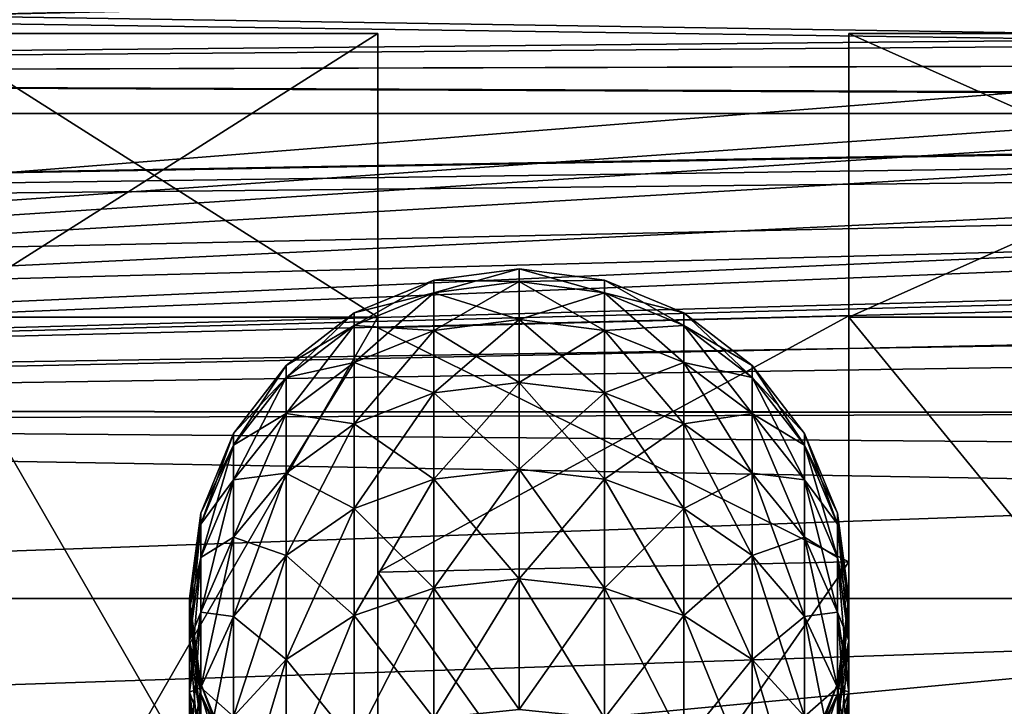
# Model space of a CAD drawing. Extents: x 0 to 200, y 18 to 95.
# Tile 357 of 491: x 148.58 to 152.76, y 53.37 to 56.28. Entities that reach past the tile are written whole.
import ezdxf

# ---------------------------------------------------------------- set-up
doc = ezdxf.new("R2010")
doc.units = 0

msp = doc.modelspace()

# ---------------------------------------------------------------- linework, layer by layer
for points in [[(105.686966, 56.886276, 43.411808), (174.799988, 57.227016, 46), (174.799988, 55.887272, 41)], [(174.799988, 57.227016, 46), (110.863342, 56.886276, 48.588192), (174.799988, 55.887272, 51)], [(105.686966, 56.886276, 43.411808), (174.799988, 55.887272, 41), (103.275146, 55.887272, 41)], [(174.799988, 55.887272, 51), (110.863342, 56.886276, 48.588192), (113.275154, 55.887272, 51)], [(164.14772, 56.86945, 44.597908), (164.127975, 56.891327, 44.710186), (136.799988, 56.044212, 42.075359)], [(164.127975, 56.891327, 44.710186), (136.799988, 56.582069, 43.253109), (136.799988, 56.044212, 42.075359)], [(135.799988, 56.849285, 38.829788), (160.991943, 56.623676, 38.559963), (135.799988, 54.627644, 36.553799)], [(161.265961, 56.281178, 53.875412), (135.799988, 56.849285, 53.170212), (135.799988, 54.627644, 55.446201)], [(160.822159, 56.833359, 53.157978), (135.799988, 56.849285, 53.170212), (161.265961, 56.281178, 53.875412)], [(164.328964, 56.668659, 43.567337), (164.14772, 56.86945, 44.597908), (136.799988, 56.044212, 42.075359)], [(136.799988, 56.582069, 48.746891), (164.326447, 56.671448, 48.42181), (136.799988, 56.044212, 49.924641)], [(164.326447, 56.671448, 48.42181), (164.653549, 56.307484, 49.55072), (136.799988, 56.044212, 49.924641)], [(164.693375, 56.263088, 42.337776), (164.328964, 56.668659, 43.567337), (136.799988, 56.044212, 42.075359)], [(160.991943, 56.623676, 38.559963), (161.171005, 56.401752, 38.265392), (135.799988, 54.627644, 36.553799)], [(161.171005, 56.401752, 38.265392), (161.58165, 55.865784, 37.706028), (135.799988, 54.627644, 36.553799)], [(164.653549, 56.307484, 49.55072), (164.82132, 56.119263, 49.958858), (136.799988, 56.044212, 49.924641)], [(161.377853, 56.134304, 54.025085), (161.265961, 56.281178, 53.875412), (135.799988, 54.627644, 55.446201)], [(164.820618, 56.120007, 42.041084), (164.693375, 56.263088, 42.337776), (136.799988, 56.044212, 42.075359)], [(148.199997, 56.227016, 46), (150.100616, 55.021244, 41.5), (148.199997, 55.021244, 41.5)], [(148.199997, 56.227016, 46), (150.100616, 56.227016, 46), (150.100616, 55.021244, 41.5)], [(150.100616, 56.227016, 46), (148.199997, 56.227016, 46), (148.199997, 55.021244, 50.5)], [(150.100616, 55.021244, 50.5), (150.100616, 56.227016, 46), (148.199997, 55.021244, 50.5)], [(150.100616, 54.977016, 46), (150.100616, 56.227016, 46), (150.100616, 53.938713, 49.875)], [(150.100616, 56.227016, 46), (150.100616, 55.021244, 50.5), (150.100616, 53.938713, 49.875)], [(150.100616, 55.021244, 41.5), (150.100616, 56.227016, 46), (150.100616, 54.977016, 46)], [(152.099991, 55.027016, 46), (152.099991, 56.227016, 46), (152.099991, 53.982014, 42.099998)], [(152.099991, 56.227016, 46), (152.099991, 55.021244, 41.5), (152.099991, 53.982014, 42.099998)], [(152.099991, 56.227016, 46), (154.799988, 55.021244, 41.5), (152.099991, 55.021244, 41.5)], [(152.099991, 56.227016, 46), (154.799988, 56.227016, 46), (154.799988, 55.021244, 41.5)], [(152.099991, 56.227016, 46), (152.099991, 55.027016, 46), (152.099991, 55.021244, 50.5)], [(154.799988, 56.227016, 46), (152.099991, 56.227016, 46), (152.099991, 55.021244, 50.5)], [(154.799988, 55.021244, 50.5), (154.799988, 56.227016, 46), (152.099991, 55.021244, 50.5)], [(162.000732, 55.316753, 54.858215), (161.377853, 56.134304, 54.025085), (135.799988, 54.627644, 55.446201)], [(164.820618, 56.120007, 42.041084), (136.799988, 56.044212, 42.075359), (164.994949, 55.923965, 41.634575)], [(136.799988, 56.044212, 49.924641), (164.82132, 56.119263, 49.958858), (164.989471, 55.930599, 50.36795)], [(164.994949, 55.923965, 41.634575), (136.799988, 56.044212, 42.075359), (136.799988, 55.429237, 40.728752)], [(136.799988, 56.044212, 49.924641), (164.989471, 55.930599, 50.36795), (136.799988, 55.429237, 51.271248)], [(164.989471, 55.930599, 50.36795), (165.085327, 55.823063, 50.601139), (136.799988, 55.429237, 51.271248)], [(165.177353, 55.718853, 41.209263), (164.994949, 55.923965, 41.634575), (136.799988, 55.429237, 40.728752)], [(101.204079, 54.298084, 38.928932), (174.799988, 55.887272, 41), (174.799988, 52.227016, 37.339745)], [(103.275146, 55.887272, 41), (174.799988, 55.887272, 41), (101.204079, 54.298084, 38.928932)], [(174.799988, 55.887272, 51), (113.275154, 55.887272, 51), (115.346222, 54.298084, 53.071068)], [(174.799988, 55.887272, 51), (115.346222, 54.298084, 53.071068), (174.799988, 52.227016, 54.660255)], [(161.58165, 55.865784, 37.706028), (161.979691, 55.346256, 37.16383), (135.799988, 54.627644, 36.553799)], [(136.799988, 55.429237, 51.271248), (165.085327, 55.823063, 50.601139), (136.799988, 54.566158, 52.267292)], [(165.085327, 55.823063, 50.601139), (165.653732, 55.17408, 51.648602), (136.799988, 54.566158, 52.267292)], [(165.177353, 55.718853, 41.209263), (136.799988, 55.429237, 40.728752), (136.799988, 54.566158, 39.732708)], [(165.799988, 55.005188, 40.121014), (165.177353, 55.718853, 41.209263), (136.799988, 54.566158, 39.732708)], [(161.979691, 55.346256, 37.16383), (162.190948, 55.049629, 36.92408), (135.799988, 54.627644, 36.553799)], [(162.034882, 55.271938, 54.903889), (162.000732, 55.316753, 54.858215), (135.799988, 54.627644, 55.446201)], [(162.034882, 55.271938, 54.903889), (135.799988, 54.627644, 55.446201), (162.501358, 54.611546, 55.425819)], [(150.699997, 55.227016, 46), (150.337646, 55.179314, 46), (150.337646, 55.125542, 46.923206)], [(150.699997, 55.172924, 46.928745), (150.699997, 55.227016, 46), (150.337646, 55.125542, 46.923206)], [(150.337646, 55.179314, 46), (150.699997, 55.227016, 46), (150.699997, 55.172924, 45.071259)], [(150.699997, 55.172924, 45.071259), (150.699997, 55.227016, 46), (151.062332, 55.125542, 45.076794)], [(150.699997, 55.227016, 46), (151.062332, 55.179314, 46), (151.062332, 55.125542, 45.076794)], [(151.062332, 55.179314, 46), (150.699997, 55.227016, 46), (150.699997, 55.172924, 46.928745)], [(165.653732, 55.17408, 51.648602), (165.799988, 54.640976, 52.332119), (136.799988, 54.566158, 52.267292)], [(150.337646, 55.179314, 46), (150, 55.039452, 46), (150, 54.986626, 46.906967)], [(150.337646, 55.125542, 46.923206), (150.337646, 55.179314, 46), (150, 54.986626, 46.906967)], [(150.337646, 55.179314, 46), (150.337646, 55.125542, 45.076794), (150, 55.039452, 46)], [(150.337646, 55.179314, 46), (150.699997, 55.172924, 45.071259), (150.337646, 55.125542, 45.076794)], [(150.699997, 55.172924, 46.928745), (150.337646, 55.125542, 46.923206), (150.337646, 54.964954, 47.833927)], [(150.699997, 55.011372, 47.844929), (150.699997, 55.172924, 46.928745), (150.337646, 54.964954, 47.833927)], [(150.337646, 55.125542, 45.076794), (150.699997, 55.172924, 45.071259), (150.699997, 55.011372, 44.155071)], [(151.062332, 55.179314, 46), (150.699997, 55.172924, 46.928745), (151.062332, 55.125542, 46.923206)], [(150.699997, 55.011372, 44.155071), (150.699997, 55.172924, 45.071259), (151.062332, 54.964954, 44.166073)], [(150.699997, 55.172924, 45.071259), (151.062332, 55.125542, 45.076794), (151.062332, 54.964954, 44.166073)], [(151.062332, 55.125542, 46.923206), (150.699997, 55.172924, 46.928745), (150.699997, 55.011372, 47.844929)], [(151.062332, 55.125542, 45.076794), (151.062332, 55.179314, 46), (151.399994, 54.986626, 45.093033)], [(151.062332, 55.179314, 46), (151.399994, 55.039452, 46), (151.399994, 54.986626, 45.093033)], [(151.062332, 55.179314, 46), (151.062332, 55.125542, 46.923206), (151.399994, 55.039452, 46)], [(150.337646, 55.125542, 46.923206), (150, 54.986626, 46.906967), (150, 54.828869, 47.80167)], [(150.337646, 54.964954, 47.833927), (150.337646, 55.125542, 46.923206), (150, 54.828869, 47.80167)], [(150, 54.986626, 45.093033), (150.337646, 55.125542, 45.076794), (150.337646, 54.964954, 44.166073)], [(150, 55.039452, 46), (150.337646, 55.125542, 45.076794), (150, 54.986626, 45.093033)], [(150.337646, 55.125542, 45.076794), (150.699997, 55.011372, 44.155071), (150.337646, 54.964954, 44.166073)], [(151.062332, 55.125542, 46.923206), (150.699997, 55.011372, 47.844929), (151.062332, 54.964954, 47.833927)], [(151.062332, 54.964954, 44.166073), (151.062332, 55.125542, 45.076794), (151.399994, 54.828869, 44.19833)], [(151.062332, 55.125542, 45.076794), (151.399994, 54.986626, 45.093033), (151.399994, 54.828869, 44.19833)], [(151.399994, 54.986626, 46.906967), (151.062332, 55.125542, 46.923206), (151.062332, 54.964954, 47.833927)], [(151.399994, 55.039452, 46), (151.062332, 55.125542, 46.923206), (151.399994, 54.986626, 46.906967)], [(135.799988, 54.627644, 36.553799), (162.190948, 55.049629, 36.92408), (162.501617, 54.61338, 36.571487)], [(150, 55.039452, 46), (149.710037, 54.816963, 46), (149.710037, 54.765644, 46.881138)], [(150, 54.986626, 46.906967), (150, 55.039452, 46), (149.710037, 54.765644, 46.881138)], [(150, 55.039452, 46), (150, 54.986626, 45.093033), (149.710037, 54.816963, 46)], [(151.399994, 54.986626, 45.093033), (151.399994, 55.039452, 46), (151.689941, 54.765644, 45.118862)], [(151.399994, 55.039452, 46), (151.689941, 54.816963, 46), (151.689941, 54.765644, 45.118862)], [(151.399994, 55.039452, 46), (151.399994, 54.986626, 46.906967), (151.689941, 54.816963, 46)], [(165.799988, 54.640976, 39.667881), (165.799988, 55.005188, 40.121014), (136.799988, 54.566158, 39.732708)], [(148.199997, 55.021244, 41.5), (150.100616, 51.727016, 38.205772), (148.199997, 51.727016, 38.205772)], [(148.199997, 55.021244, 41.5), (150.100616, 55.021244, 41.5), (150.100616, 51.727016, 38.205772)], [(150.100616, 55.021244, 50.5), (148.199997, 55.021244, 50.5), (148.199997, 51.727016, 53.794228)], [(150.100616, 51.727016, 53.794228), (150.100616, 55.021244, 50.5), (148.199997, 51.727016, 53.794228)], [(152.099991, 53.982014, 49.900002), (152.099991, 55.027016, 46), (150.100616, 53.938713, 49.875)], [(152.099991, 55.027016, 46), (150.100616, 54.977016, 46), (150.100616, 53.938713, 49.875)], [(150.100616, 54.977016, 46), (152.099991, 55.027016, 46), (152.099991, 53.982014, 42.099998)], [(150.100616, 53.938713, 49.875), (150.100616, 55.021244, 50.5), (150.100616, 51.102016, 52.711697)], [(150.100616, 55.021244, 50.5), (150.100616, 51.727016, 53.794228), (150.100616, 51.102016, 52.711697)], [(150.100616, 55.021244, 41.5), (150.100616, 53.938713, 42.125), (150.100616, 51.727016, 38.205772)], [(150.100616, 55.021244, 41.5), (150.100616, 54.977016, 46), (150.100616, 53.938713, 42.125)], [(150.699997, 55.011372, 47.844929), (150.337646, 54.964954, 47.833927), (150.337646, 54.69973, 48.719845)], [(150.699997, 54.744556, 48.73616), (150.699997, 55.011372, 47.844929), (150.337646, 54.69973, 48.719845)], [(150.337646, 54.964954, 44.166073), (150.699997, 55.011372, 44.155071), (150.699997, 54.744556, 43.26384)], [(150.699997, 54.744556, 43.26384), (150.699997, 55.011372, 44.155071), (151.062332, 54.69973, 43.280155)], [(150.699997, 55.011372, 44.155071), (151.062332, 54.964954, 44.166073), (151.062332, 54.69973, 43.280155)], [(151.062332, 54.964954, 47.833927), (150.699997, 55.011372, 47.844929), (150.699997, 54.744556, 48.73616)], [(152.099991, 55.021244, 50.5), (152.099991, 55.027016, 46), (152.099991, 53.982014, 49.900002)], [(152.099991, 53.982014, 42.099998), (152.099991, 55.021244, 41.5), (152.099991, 51.127014, 39.245003)], [(152.099991, 55.021244, 41.5), (152.099991, 51.727016, 38.205772), (152.099991, 51.127014, 39.245003)], [(152.099991, 55.021244, 41.5), (154.799988, 51.727016, 38.205772), (152.099991, 51.727016, 38.205772)], [(152.099991, 55.021244, 41.5), (154.799988, 55.021244, 41.5), (154.799988, 51.727016, 38.205772)], [(152.099991, 55.021244, 50.5), (152.099991, 53.982014, 49.900002), (152.099991, 51.727016, 53.794228)], [(154.799988, 55.021244, 50.5), (152.099991, 55.021244, 50.5), (152.099991, 51.727016, 53.794228)], [(154.799988, 51.727016, 53.794228), (154.799988, 55.021244, 50.5), (152.099991, 51.727016, 53.794228)], [(150, 54.986626, 46.906967), (149.710037, 54.765644, 46.881138), (149.710037, 54.612377, 47.750362)], [(150, 54.828869, 47.80167), (150, 54.986626, 46.906967), (149.710037, 54.612377, 47.750362)], [(150, 54.986626, 45.093033), (150, 54.828869, 44.19833), (149.710037, 54.765644, 45.118862)], [(149.710037, 54.816963, 46), (150, 54.986626, 45.093033), (149.710037, 54.765644, 45.118862)], [(150, 54.986626, 45.093033), (150.337646, 54.964954, 44.166073), (150, 54.828869, 44.19833)], [(150.337646, 54.964954, 47.833927), (150, 54.828869, 47.80167), (150, 54.568302, 48.672012)], [(150.337646, 54.69973, 48.719845), (150.337646, 54.964954, 47.833927), (150, 54.568302, 48.672012)], [(150, 54.828869, 44.19833), (150.337646, 54.964954, 44.166073), (150.337646, 54.69973, 43.280155)], [(150.100616, 54.977016, 46), (152.099991, 53.982014, 42.099998), (150.100616, 53.938713, 42.125)], [(150.337646, 54.964954, 44.166073), (150.699997, 54.744556, 43.26384), (150.337646, 54.69973, 43.280155)], [(151.062332, 54.964954, 47.833927), (150.699997, 54.744556, 48.73616), (151.062332, 54.69973, 48.719845)], [(151.399994, 54.986626, 46.906967), (151.062332, 54.964954, 47.833927), (151.399994, 54.828869, 47.80167)], [(151.062332, 54.69973, 43.280155), (151.062332, 54.964954, 44.166073), (151.399994, 54.568302, 43.327991)], [(151.062332, 54.964954, 44.166073), (151.399994, 54.828869, 44.19833), (151.399994, 54.568302, 43.327991)], [(151.399994, 54.828869, 47.80167), (151.062332, 54.964954, 47.833927), (151.062332, 54.69973, 48.719845)], [(151.399994, 54.828869, 44.19833), (151.399994, 54.986626, 45.093033), (151.689941, 54.612377, 44.249638)], [(151.399994, 54.986626, 45.093033), (151.689941, 54.765644, 45.118862), (151.689941, 54.612377, 44.249638)], [(151.689941, 54.816963, 46), (151.399994, 54.986626, 46.906967), (151.689941, 54.765644, 46.881138)], [(151.399994, 54.986626, 46.906967), (151.399994, 54.828869, 47.80167), (151.689941, 54.765644, 46.881138)], [(150, 54.828869, 47.80167), (149.710037, 54.612377, 47.750362), (149.710037, 54.359234, 48.595917)], [(150, 54.568302, 48.672012), (150, 54.828869, 47.80167), (149.710037, 54.359234, 48.595917)], [(149.710037, 54.612377, 44.249638), (150, 54.828869, 44.19833), (150, 54.568302, 43.327991)], [(149.710037, 54.765644, 45.118862), (150, 54.828869, 44.19833), (149.710037, 54.612377, 44.249638)], [(150, 54.828869, 44.19833), (150.337646, 54.69973, 43.280155), (150, 54.568302, 43.327991)], [(151.399994, 54.828869, 47.80167), (151.062332, 54.69973, 48.719845), (151.399994, 54.568302, 48.672012)], [(151.399994, 54.568302, 43.327991), (151.399994, 54.828869, 44.19833), (151.689941, 54.359234, 43.404083)], [(151.399994, 54.828869, 44.19833), (151.689941, 54.612377, 44.249638), (151.689941, 54.359234, 43.404083)], [(151.689941, 54.612377, 47.750362), (151.399994, 54.828869, 47.80167), (151.399994, 54.568302, 48.672012)], [(151.689941, 54.765644, 46.881138), (151.399994, 54.828869, 47.80167), (151.689941, 54.612377, 47.750362)], [(149.710037, 54.816963, 46), (149.487564, 54.527016, 46), (149.487564, 54.477654, 46.847477)], [(149.710037, 54.765644, 46.881138), (149.710037, 54.816963, 46), (149.487564, 54.477654, 46.847477)], [(149.710037, 54.816963, 46), (149.710037, 54.765644, 45.118862), (149.487564, 54.527016, 46)], [(151.689941, 54.765644, 45.118862), (151.689941, 54.816963, 46), (151.91243, 54.477654, 45.152523)], [(151.689941, 54.816963, 46), (151.91243, 54.527016, 46), (151.91243, 54.477654, 45.152523)], [(151.689941, 54.816963, 46), (151.689941, 54.765644, 46.881138), (151.91243, 54.527016, 46)], [(149.710037, 54.765644, 46.881138), (149.487564, 54.477654, 46.847477), (149.487564, 54.330246, 47.683495)], [(149.710037, 54.612377, 47.750362), (149.710037, 54.765644, 46.881138), (149.487564, 54.330246, 47.683495)], [(149.710037, 54.765644, 45.118862), (149.710037, 54.612377, 44.249638), (149.487564, 54.477654, 45.152523)], [(149.487564, 54.527016, 46), (149.710037, 54.765644, 45.118862), (149.487564, 54.477654, 45.152523)], [(150.699997, 54.744556, 48.73616), (150.337646, 54.69973, 48.719845), (150.337646, 54.33345, 49.568985)], [(150.699997, 54.376076, 49.590393), (150.699997, 54.744556, 48.73616), (150.337646, 54.33345, 49.568985)], [(150.337646, 54.69973, 43.280155), (150.699997, 54.744556, 43.26384), (150.699997, 54.376076, 42.409607)], [(150.699997, 54.376076, 42.409607), (150.699997, 54.744556, 43.26384), (151.062332, 54.33345, 42.431015)], [(150.699997, 54.744556, 43.26384), (151.062332, 54.69973, 43.280155), (151.062332, 54.33345, 42.431015)], [(151.062332, 54.69973, 48.719845), (150.699997, 54.744556, 48.73616), (150.699997, 54.376076, 49.590393)], [(151.689941, 54.612377, 44.249638), (151.689941, 54.765644, 45.118862), (151.91243, 54.330246, 44.316505)], [(151.689941, 54.765644, 45.118862), (151.91243, 54.477654, 45.152523), (151.91243, 54.330246, 44.316505)], [(151.91243, 54.527016, 46), (151.689941, 54.765644, 46.881138), (151.91243, 54.477654, 46.847477)], [(151.689941, 54.765644, 46.881138), (151.689941, 54.612377, 47.750362), (151.91243, 54.477654, 46.847477)], [(150.337646, 54.69973, 48.719845), (150, 54.568302, 48.672012), (150, 54.208462, 49.506214)], [(150.337646, 54.33345, 49.568985), (150.337646, 54.69973, 48.719845), (150, 54.208462, 49.506214)], [(150, 54.568302, 43.327991), (150.337646, 54.69973, 43.280155), (150.337646, 54.33345, 42.431015)], [(150.337646, 54.69973, 43.280155), (150.699997, 54.376076, 42.409607), (150.337646, 54.33345, 42.431015)], [(151.062332, 54.69973, 48.719845), (150.699997, 54.376076, 49.590393), (151.062332, 54.33345, 49.568985)], [(151.062332, 54.33345, 42.431015), (151.062332, 54.69973, 43.280155), (151.399994, 54.208462, 42.493786)], [(151.062332, 54.69973, 43.280155), (151.399994, 54.568302, 43.327991), (151.399994, 54.208462, 42.493786)], [(151.399994, 54.568302, 48.672012), (151.062332, 54.69973, 48.719845), (151.062332, 54.33345, 49.568985)], [(135.799988, 54.627644, 36.553799), (162.821793, 54.163807, 36.208118), (135.799988, 51.886112, 34.941391)], [(162.640335, 54.414803, 55.581314), (135.799988, 54.627644, 55.446201), (135.799988, 51.886112, 57.058609)], [(135.799988, 54.627644, 36.553799), (162.501617, 54.61338, 36.571487), (162.821793, 54.163807, 36.208118)], [(162.501358, 54.611546, 55.425819), (135.799988, 54.627644, 55.446201), (162.640335, 54.414803, 55.581314)], [(165.799988, 54.640976, 39.667881), (136.799988, 53.611908, 38.631443), (165.799988, 52.537247, 37.82296)], [(136.799988, 53.611908, 53.368557), (165.799988, 54.640976, 52.332119), (165.799988, 52.537247, 54.17704)], [(165.799988, 54.640976, 39.667881), (136.799988, 54.566158, 39.732708), (136.799988, 53.611908, 38.631443)], [(136.799988, 54.566158, 52.267292), (165.799988, 54.640976, 52.332119), (136.799988, 53.611908, 53.368557)], [(149.710037, 54.612377, 47.750362), (149.487564, 54.330246, 47.683495), (149.487564, 54.086769, 48.496746)], [(149.710037, 54.359234, 48.595917), (149.710037, 54.612377, 47.750362), (149.487564, 54.086769, 48.496746)], [(149.710037, 54.612377, 44.249638), (149.710037, 54.359234, 43.404083), (149.487564, 54.330246, 44.316505)], [(149.487564, 54.477654, 45.152523), (149.710037, 54.612377, 44.249638), (149.487564, 54.330246, 44.316505)], [(149.710037, 54.612377, 44.249638), (150, 54.568302, 43.327991), (149.710037, 54.359234, 43.404083)], [(151.689941, 54.612377, 47.750362), (151.399994, 54.568302, 48.672012), (151.689941, 54.359234, 48.595917)], [(151.689941, 54.359234, 43.404083), (151.689941, 54.612377, 44.249638), (151.91243, 54.086769, 43.503254)], [(151.689941, 54.612377, 44.249638), (151.91243, 54.330246, 44.316505), (151.91243, 54.086769, 43.503254)], [(151.91243, 54.477654, 46.847477), (151.689941, 54.612377, 47.750362), (151.91243, 54.330246, 47.683495)], [(151.689941, 54.612377, 47.750362), (151.689941, 54.359234, 48.595917), (151.91243, 54.330246, 47.683495)], [(150, 54.568302, 48.672012), (149.710037, 54.359234, 48.595917), (149.710037, 54.009644, 49.406364)], [(150, 54.208462, 49.506214), (150, 54.568302, 48.672012), (149.710037, 54.009644, 49.406364)], [(149.710037, 54.359234, 43.404083), (150, 54.568302, 43.327991), (150, 54.208462, 42.493786)], [(150, 54.568302, 43.327991), (150.337646, 54.33345, 42.431015), (150, 54.208462, 42.493786)], [(151.399994, 54.568302, 48.672012), (151.062332, 54.33345, 49.568985), (151.399994, 54.208462, 49.506214)], [(151.399994, 54.208462, 42.493786), (151.399994, 54.568302, 43.327991), (151.689941, 54.009644, 42.593636)], [(151.399994, 54.568302, 43.327991), (151.689941, 54.359234, 43.404083), (151.689941, 54.009644, 42.593636)], [(151.689941, 54.359234, 48.595917), (151.399994, 54.568302, 48.672012), (151.399994, 54.208462, 49.506214)], [(149.487564, 54.527016, 46), (149.347702, 54.189362, 46), (149.347702, 54.142284, 46.808281)], [(149.487564, 54.477654, 46.847477), (149.487564, 54.527016, 46), (149.347702, 54.142284, 46.808281)], [(149.487564, 54.527016, 46), (149.487564, 54.477654, 45.152523), (149.347702, 54.189362, 46)], [(151.91243, 54.477654, 45.152523), (151.91243, 54.527016, 46), (152.052292, 54.142284, 45.191723)], [(151.91243, 54.527016, 46), (152.052292, 54.189362, 46), (152.052292, 54.142284, 45.191723)], [(151.91243, 54.527016, 46), (151.91243, 54.477654, 46.847477), (152.052292, 54.189362, 46)], [(149.487564, 54.477654, 46.847477), (149.347702, 54.142284, 46.808281), (149.347702, 54.001694, 47.605629)], [(149.487564, 54.330246, 47.683495), (149.487564, 54.477654, 46.847477), (149.347702, 54.001694, 47.605629)], [(149.487564, 54.477654, 45.152523), (149.487564, 54.330246, 44.316505), (149.347702, 54.142284, 45.191723)], [(149.347702, 54.189362, 46), (149.487564, 54.477654, 45.152523), (149.347702, 54.142284, 45.191723)], [(151.91243, 54.330246, 44.316505), (151.91243, 54.477654, 45.152523), (152.052292, 54.001694, 44.394371)], [(151.91243, 54.477654, 45.152523), (152.052292, 54.142284, 45.191723), (152.052292, 54.001694, 44.394371)], [(152.052292, 54.189362, 46), (151.91243, 54.477654, 46.847477), (152.052292, 54.142284, 46.808281)], [(151.91243, 54.477654, 46.847477), (151.91243, 54.330246, 47.683495), (152.052292, 54.142284, 46.808281)], [(162.911285, 54.031204, 55.884483), (162.640335, 54.414803, 55.581314), (135.799988, 51.886112, 57.058609)], [(150.699997, 54.376076, 49.590393), (150.337646, 54.33345, 49.568985), (150.337646, 53.871063, 50.369858)], [(150.699997, 53.910919, 50.396072), (150.699997, 54.376076, 49.590393), (150.337646, 53.871063, 50.369858)], [(150.337646, 54.33345, 42.431015), (150.699997, 54.376076, 42.409607), (150.699997, 53.910919, 41.603928)], [(150.699997, 53.910919, 41.603928), (150.699997, 54.376076, 42.409607), (151.062332, 53.871063, 41.630142)], [(150.699997, 54.376076, 42.409607), (151.062332, 54.33345, 42.431015), (151.062332, 53.871063, 41.630142)], [(151.062332, 54.33345, 49.568985), (150.699997, 54.376076, 49.590393), (150.699997, 53.910919, 50.396072)], [(149.487564, 54.330246, 47.683495), (149.347702, 54.001694, 47.605629), (149.347702, 53.769482, 48.381264)], [(149.487564, 54.086769, 48.496746), (149.487564, 54.330246, 47.683495), (149.347702, 53.769482, 48.381264)], [(149.487564, 54.330246, 44.316505), (149.487564, 54.086769, 43.503254), (149.347702, 54.001694, 44.394371)], [(149.347702, 54.142284, 45.191723), (149.487564, 54.330246, 44.316505), (149.347702, 54.001694, 44.394371)], [(149.710037, 54.359234, 48.595917), (149.487564, 54.086769, 48.496746), (149.487564, 53.750534, 49.276234)], [(149.710037, 54.009644, 49.406364), (149.710037, 54.359234, 48.595917), (149.487564, 53.750534, 49.276234)], [(149.487564, 54.086769, 43.503254), (149.710037, 54.359234, 43.404083), (149.710037, 54.009644, 42.593636)], [(149.487564, 54.330246, 44.316505), (149.710037, 54.359234, 43.404083), (149.487564, 54.086769, 43.503254)], [(149.710037, 54.359234, 43.404083), (150, 54.208462, 42.493786), (149.710037, 54.009644, 42.593636)], [(150.337646, 54.33345, 49.568985), (150, 54.208462, 49.506214), (150, 53.754211, 50.293003)], [(150.337646, 53.871063, 50.369858), (150.337646, 54.33345, 49.568985), (150, 53.754211, 50.293003)], [(150, 54.208462, 42.493786), (150.337646, 54.33345, 42.431015), (150.337646, 53.871063, 41.630142)], [(150.337646, 54.33345, 42.431015), (150.699997, 53.910919, 41.603928), (150.337646, 53.871063, 41.630142)], [(151.062332, 54.33345, 49.568985), (150.699997, 53.910919, 50.396072), (151.062332, 53.871063, 50.369858)], [(151.062332, 53.871063, 41.630142), (151.062332, 54.33345, 42.431015), (151.399994, 53.754211, 41.706997)], [(151.062332, 54.33345, 42.431015), (151.399994, 54.208462, 42.493786), (151.399994, 53.754211, 41.706997)], [(151.399994, 54.208462, 49.506214), (151.062332, 54.33345, 49.568985), (151.062332, 53.871063, 50.369858)], [(151.689941, 54.359234, 48.595917), (151.399994, 54.208462, 49.506214), (151.689941, 54.009644, 49.406364)], [(151.689941, 54.009644, 42.593636), (151.689941, 54.359234, 43.404083), (151.91243, 53.750534, 42.723766)], [(151.689941, 54.359234, 43.404083), (151.91243, 54.086769, 43.503254), (151.91243, 53.750534, 42.723766)], [(151.91243, 54.086769, 48.496746), (151.689941, 54.359234, 48.595917), (151.689941, 54.009644, 49.406364)], [(151.91243, 54.330246, 47.683495), (151.689941, 54.359234, 48.595917), (151.91243, 54.086769, 48.496746)], [(151.91243, 54.086769, 43.503254), (151.91243, 54.330246, 44.316505), (152.052292, 53.769482, 43.618736)], [(151.91243, 54.330246, 44.316505), (152.052292, 54.001694, 44.394371), (152.052292, 53.769482, 43.618736)], [(152.052292, 54.142284, 46.808281), (151.91243, 54.330246, 47.683495), (152.052292, 54.001694, 47.605629)], [(151.91243, 54.330246, 47.683495), (151.91243, 54.086769, 48.496746), (152.052292, 54.001694, 47.605629)], [(101.204079, 54.298084, 38.928932), (174.799988, 52.227016, 37.339745), (99.614899, 52.227016, 37.339745)], [(174.799988, 52.227016, 54.660255), (115.346222, 54.298084, 53.071068), (116.93541, 52.227016, 54.660255)], [(150, 54.208462, 49.506214), (149.710037, 54.009644, 49.406364), (149.710037, 53.568325, 50.170746)], [(150, 53.754211, 50.293003), (150, 54.208462, 49.506214), (149.710037, 53.568325, 50.170746)], [(149.710037, 54.009644, 42.593636), (150, 54.208462, 42.493786), (150, 53.754211, 41.706997)], [(150, 54.208462, 42.493786), (150.337646, 53.871063, 41.630142), (150, 53.754211, 41.706997)], [(151.399994, 54.208462, 49.506214), (151.062332, 53.871063, 50.369858), (151.399994, 53.754211, 50.293003)], [(151.399994, 53.754211, 41.706997), (151.399994, 54.208462, 42.493786), (151.689941, 53.568325, 41.829254)], [(151.399994, 54.208462, 42.493786), (151.689941, 54.009644, 42.593636), (151.689941, 53.568325, 41.829254)], [(151.689941, 54.009644, 49.406364), (151.399994, 54.208462, 49.506214), (151.399994, 53.754211, 50.293003)], [(162.821793, 54.163807, 36.208118), (163.43602, 53.207344, 35.610722), (135.799988, 51.886112, 34.941391)], [(149.347702, 54.189362, 46), (149.299988, 53.827015, 46), (149.299988, 53.782387, 46.766212)], [(149.347702, 54.142284, 46.808281), (149.347702, 54.189362, 46), (149.299988, 53.782387, 46.766212)], [(149.347702, 54.189362, 46), (149.347702, 54.142284, 45.191723), (149.299988, 53.827015, 46)], [(152.052292, 54.142284, 45.191723), (152.052292, 54.189362, 46), (152.099991, 53.782387, 45.233788)], [(152.052292, 54.189362, 46), (152.099991, 53.827015, 46), (152.099991, 53.782387, 45.233788)], [(152.052292, 54.189362, 46), (152.052292, 54.142284, 46.808281), (152.099991, 53.827015, 46)], [(149.347702, 54.142284, 46.808281), (149.299988, 53.782387, 46.766212), (149.299988, 53.649113, 47.522064)], [(149.347702, 54.001694, 47.605629), (149.347702, 54.142284, 46.808281), (149.299988, 53.649113, 47.522064)], [(149.347702, 54.142284, 45.191723), (149.347702, 54.001694, 44.394371), (149.299988, 53.782387, 45.233788)], [(149.299988, 53.827015, 46), (149.347702, 54.142284, 45.191723), (149.299988, 53.782387, 45.233788)], [(152.052292, 54.001694, 44.394371), (152.052292, 54.142284, 45.191723), (152.099991, 53.649113, 44.477936)], [(152.052292, 54.142284, 45.191723), (152.099991, 53.782387, 45.233788), (152.099991, 53.649113, 44.477936)], [(152.099991, 53.827015, 46), (152.052292, 54.142284, 46.808281), (152.099991, 53.782387, 46.766212)], [(152.052292, 54.142284, 46.808281), (152.052292, 54.001694, 47.605629), (152.099991, 53.782387, 46.766212)], [(149.487564, 54.086769, 48.496746), (149.347702, 53.769482, 48.381264), (149.347702, 53.448795, 49.124695)], [(149.487564, 53.750534, 49.276234), (149.487564, 54.086769, 48.496746), (149.347702, 53.448795, 49.124695)], [(149.347702, 53.769482, 43.618736), (149.487564, 54.086769, 43.503254), (149.487564, 53.750534, 42.723766)], [(149.347702, 54.001694, 44.394371), (149.487564, 54.086769, 43.503254), (149.347702, 53.769482, 43.618736)], [(149.487564, 54.086769, 43.503254), (149.710037, 54.009644, 42.593636), (149.487564, 53.750534, 42.723766)], [(151.91243, 54.086769, 48.496746), (151.689941, 54.009644, 49.406364), (151.91243, 53.750534, 49.276234)], [(151.91243, 53.750534, 42.723766), (151.91243, 54.086769, 43.503254), (152.052292, 53.448795, 42.875305)], [(151.91243, 54.086769, 43.503254), (152.052292, 53.769482, 43.618736), (152.052292, 53.448795, 42.875305)], [(152.052292, 53.769482, 48.381264), (151.91243, 54.086769, 48.496746), (151.91243, 53.750534, 49.276234)], [(152.052292, 54.001694, 47.605629), (151.91243, 54.086769, 48.496746), (152.052292, 53.769482, 48.381264)], [(163.729385, 52.725121, 56.660549), (162.911285, 54.031204, 55.884483), (135.799988, 51.886112, 57.058609)], [(149.347702, 54.001694, 47.605629), (149.299988, 53.649113, 47.522064), (149.299988, 53.428986, 48.257332)], [(149.347702, 53.769482, 48.381264), (149.347702, 54.001694, 47.605629), (149.299988, 53.428986, 48.257332)], [(149.347702, 54.001694, 44.394371), (149.347702, 53.769482, 43.618736), (149.299988, 53.649113, 44.477936)], [(149.299988, 53.782387, 45.233788), (149.347702, 54.001694, 44.394371), (149.299988, 53.649113, 44.477936)], [(149.710037, 54.009644, 49.406364), (149.487564, 53.750534, 49.276234), (149.487564, 53.326077, 50.011417)], [(149.710037, 53.568325, 50.170746), (149.710037, 54.009644, 49.406364), (149.487564, 53.326077, 50.011417)], [(149.487564, 53.750534, 42.723766), (149.710037, 54.009644, 42.593636), (149.710037, 53.568325, 41.829254)], [(149.710037, 54.009644, 42.593636), (150, 53.754211, 41.706997), (149.710037, 53.568325, 41.829254)], [(151.689941, 54.009644, 49.406364), (151.399994, 53.754211, 50.293003), (151.689941, 53.568325, 50.170746)], [(151.689941, 53.568325, 41.829254), (151.689941, 54.009644, 42.593636), (151.91243, 53.326077, 41.988586)], [(151.689941, 54.009644, 42.593636), (151.91243, 53.750534, 42.723766), (151.91243, 53.326077, 41.988586)], [(151.91243, 53.750534, 49.276234), (151.689941, 54.009644, 49.406364), (151.689941, 53.568325, 50.170746)], [(152.052292, 53.769482, 43.618736), (152.052292, 54.001694, 44.394371), (152.099991, 53.428986, 43.742668)], [(152.052292, 54.001694, 44.394371), (152.099991, 53.649113, 44.477936), (152.099991, 53.428986, 43.742668)], [(152.099991, 53.782387, 46.766212), (152.052292, 54.001694, 47.605629), (152.099991, 53.649113, 47.522064)], [(152.052292, 54.001694, 47.605629), (152.052292, 53.769482, 48.381264), (152.099991, 53.649113, 47.522064)], [(152.099991, 51.127014, 52.754997), (152.099991, 53.982014, 49.900002), (150.100616, 51.102016, 52.711697)], [(152.099991, 53.982014, 49.900002), (150.100616, 53.938713, 49.875), (150.100616, 51.102016, 52.711697)], [(150.100616, 53.938713, 42.125), (152.099991, 53.982014, 42.099998), (152.099991, 51.127014, 39.245003)], [(152.099991, 51.727016, 53.794228), (152.099991, 53.982014, 49.900002), (152.099991, 51.127014, 52.754997)], [(150.100616, 51.727016, 38.205772), (150.100616, 53.938713, 42.125), (150.100616, 51.102016, 39.288303)], [(150.100616, 53.938713, 42.125), (152.099991, 51.127014, 39.245003), (150.100616, 51.102016, 39.288303)], [(150.699997, 53.910919, 50.396072), (150.337646, 53.871063, 50.369858), (150.337646, 53.318829, 51.111637)], [(150.699997, 53.355373, 51.1423), (150.699997, 53.910919, 50.396072), (150.337646, 53.318829, 51.111637)], [(150.337646, 53.871063, 41.630142), (150.699997, 53.910919, 41.603928), (150.699997, 53.355373, 40.8577)], [(150.699997, 53.355373, 40.8577), (150.699997, 53.910919, 41.603928), (151.062332, 53.318829, 40.888363)], [(150.699997, 53.910919, 41.603928), (151.062332, 53.871063, 41.630142), (151.062332, 53.318829, 40.888363)], [(151.062332, 53.871063, 50.369858), (150.699997, 53.910919, 50.396072), (150.699997, 53.355373, 51.1423)], [(150.337646, 53.871063, 50.369858), (150, 53.754211, 50.293003), (150, 53.211689, 51.021736)], [(150.337646, 53.318829, 51.111637), (150.337646, 53.871063, 50.369858), (150, 53.211689, 51.021736)], [(150, 53.754211, 41.706997), (150.337646, 53.871063, 41.630142), (150.337646, 53.318829, 40.888363)], [(150.337646, 53.871063, 41.630142), (150.699997, 53.355373, 40.8577), (150.337646, 53.318829, 40.888363)], [(151.062332, 53.871063, 50.369858), (150.699997, 53.355373, 51.1423), (151.062332, 53.318829, 51.111637)], [(151.062332, 53.318829, 40.888363), (151.062332, 53.871063, 41.630142), (151.399994, 53.211689, 40.978264)], [(151.062332, 53.871063, 41.630142), (151.399994, 53.754211, 41.706997), (151.399994, 53.211689, 40.978264)], [(151.399994, 53.754211, 50.293003), (151.062332, 53.871063, 50.369858), (151.062332, 53.318829, 51.111637)], [(159.5, 52.942783, 42.700001), (133, 53.827015, 46), (133, 52.942783, 42.700001)], [(159.5, 53.827015, 46), (133, 53.827015, 46), (159.5, 52.942783, 42.700001)], [(159.5, 53.827015, 46), (159.5, 52.942783, 49.299999), (133, 52.942783, 49.299999)], [(133, 53.827015, 46), (159.5, 53.827015, 46), (133, 52.942783, 49.299999)], [(149.299988, 53.827015, 46), (149.347702, 53.464668, 46), (149.347702, 53.422493, 46.724148)], [(149.299988, 53.782387, 46.766212), (149.299988, 53.827015, 46), (149.347702, 53.422493, 46.724148)], [(149.299988, 53.827015, 46), (149.299988, 53.782387, 45.233788), (149.347702, 53.464668, 46)], [(152.099991, 53.782387, 45.233788), (152.099991, 53.827015, 46), (152.052292, 53.422493, 45.275852)], [(152.099991, 53.827015, 46), (152.052292, 53.464668, 46), (152.052292, 53.422493, 45.275852)], [(152.099991, 53.827015, 46), (152.099991, 53.782387, 46.766212), (152.052292, 53.464668, 46)], [(149.299988, 53.782387, 46.766212), (149.347702, 53.422493, 46.724148), (149.347702, 53.296532, 47.438503)], [(149.299988, 53.649113, 47.522064), (149.299988, 53.782387, 46.766212), (149.347702, 53.296532, 47.438503)], [(149.299988, 53.782387, 45.233788), (149.299988, 53.649113, 44.477936), (149.347702, 53.422493, 45.275852)], [(149.347702, 53.464668, 46), (149.299988, 53.782387, 45.233788), (149.347702, 53.422493, 45.275852)], [(152.099991, 53.649113, 44.477936), (152.099991, 53.782387, 45.233788), (152.052292, 53.296532, 44.561497)], [(152.099991, 53.782387, 45.233788), (152.052292, 53.422493, 45.275852), (152.052292, 53.296532, 44.561497)], [(152.052292, 53.464668, 46), (152.099991, 53.782387, 46.766212), (152.052292, 53.422493, 46.724148)], [(152.099991, 53.782387, 46.766212), (152.099991, 53.649113, 47.522064), (152.052292, 53.422493, 46.724148)], [(149.347702, 53.769482, 48.381264), (149.299988, 53.428986, 48.257332), (149.299988, 53.124989, 48.962074)], [(149.347702, 53.448795, 49.124695), (149.347702, 53.769482, 48.381264), (149.299988, 53.124989, 48.962074)], [(149.347702, 53.769482, 43.618736), (149.347702, 53.448795, 42.875305), (149.299988, 53.428986, 43.742668)], [(149.299988, 53.649113, 44.477936), (149.347702, 53.769482, 43.618736), (149.299988, 53.428986, 43.742668)], [(149.347702, 53.769482, 43.618736), (149.487564, 53.750534, 42.723766), (149.347702, 53.448795, 42.875305)], [(149.487564, 53.750534, 49.276234), (149.347702, 53.448795, 49.124695), (149.347702, 53.043972, 49.825871)], [(149.487564, 53.326077, 50.011417), (149.487564, 53.750534, 49.276234), (149.347702, 53.043972, 49.825871)], [(149.347702, 53.448795, 42.875305), (149.487564, 53.750534, 42.723766), (149.487564, 53.326077, 41.988586)], [(149.487564, 53.750534, 42.723766), (149.710037, 53.568325, 41.829254), (149.487564, 53.326077, 41.988586)], [(150, 53.754211, 50.293003), (149.710037, 53.568325, 50.170746), (149.710037, 53.041252, 50.878727)], [(150, 53.211689, 51.021736), (150, 53.754211, 50.293003), (149.710037, 53.041252, 50.878727)], [(149.710037, 53.568325, 41.829254), (150, 53.754211, 41.706997), (150, 53.211689, 40.978264)], [(150, 53.754211, 41.706997), (150.337646, 53.318829, 40.888363), (150, 53.211689, 40.978264)], [(151.399994, 53.754211, 50.293003), (151.062332, 53.318829, 51.111637), (151.399994, 53.211689, 51.021736)], [(151.399994, 53.211689, 40.978264), (151.399994, 53.754211, 41.706997), (151.689941, 53.041252, 41.121273)], [(151.399994, 53.754211, 41.706997), (151.689941, 53.568325, 41.829254), (151.689941, 53.041252, 41.121273)], [(151.689941, 53.568325, 50.170746), (151.399994, 53.754211, 50.293003), (151.399994, 53.211689, 51.021736)], [(151.91243, 53.750534, 49.276234), (151.689941, 53.568325, 50.170746), (151.91243, 53.326077, 50.011417)], [(152.052292, 53.769482, 48.381264), (151.91243, 53.750534, 49.276234), (152.052292, 53.448795, 49.124695)], [(151.91243, 53.326077, 41.988586), (151.91243, 53.750534, 42.723766), (152.052292, 53.043972, 42.174129)], [(151.91243, 53.750534, 42.723766), (152.052292, 53.448795, 42.875305), (152.052292, 53.043972, 42.174129)], [(152.052292, 53.448795, 49.124695), (151.91243, 53.750534, 49.276234), (151.91243, 53.326077, 50.011417)], [(152.052292, 53.448795, 42.875305), (152.052292, 53.769482, 43.618736), (152.099991, 53.124989, 43.037926)], [(152.052292, 53.769482, 43.618736), (152.099991, 53.428986, 43.742668), (152.099991, 53.124989, 43.037926)], [(152.099991, 53.649113, 47.522064), (152.052292, 53.769482, 48.381264), (152.099991, 53.428986, 48.257332)], [(152.052292, 53.769482, 48.381264), (152.052292, 53.448795, 49.124695), (152.099991, 53.428986, 48.257332)], [(149.299988, 53.649113, 47.522064), (149.347702, 53.296532, 47.438503), (149.347702, 53.088493, 48.133404)], [(149.299988, 53.428986, 48.257332), (149.299988, 53.649113, 47.522064), (149.347702, 53.088493, 48.133404)], [(149.299988, 53.649113, 44.477936), (149.299988, 53.428986, 43.742668), (149.347702, 53.296532, 44.561497)], [(149.347702, 53.422493, 45.275852), (149.299988, 53.649113, 44.477936), (149.347702, 53.296532, 44.561497)], [(152.099991, 53.428986, 43.742668), (152.099991, 53.649113, 44.477936), (152.052292, 53.088493, 43.866596)], [(152.099991, 53.649113, 44.477936), (152.052292, 53.296532, 44.561497), (152.052292, 53.088493, 43.866596)], [(152.052292, 53.422493, 46.724148), (152.099991, 53.649113, 47.522064), (152.052292, 53.296532, 47.438503)], [(152.099991, 53.649113, 47.522064), (152.099991, 53.428986, 48.257332), (152.052292, 53.296532, 47.438503)], [(165.799988, 52.537247, 37.82296), (136.799988, 53.611908, 38.631443), (136.799988, 52.48365, 37.906357)], [(136.799988, 53.611908, 53.368557), (165.799988, 52.537247, 54.17704), (136.799988, 52.48365, 54.093643)], [(149.710037, 53.568325, 50.170746), (149.487564, 53.326077, 50.011417), (149.487564, 52.819141, 50.692348)], [(149.710037, 53.041252, 50.878727), (149.710037, 53.568325, 50.170746), (149.487564, 52.819141, 50.692348)], [(149.487564, 53.326077, 41.988586), (149.710037, 53.568325, 41.829254), (149.710037, 53.041252, 41.121273)], [(149.710037, 53.568325, 41.829254), (150, 53.211689, 40.978264), (149.710037, 53.041252, 41.121273)], [(151.689941, 53.568325, 50.170746), (151.399994, 53.211689, 51.021736), (151.689941, 53.041252, 50.878727)], [(151.689941, 53.041252, 41.121273), (151.689941, 53.568325, 41.829254), (151.91243, 52.819141, 41.307652)], [(151.689941, 53.568325, 41.829254), (151.91243, 53.326077, 41.988586), (151.91243, 52.819141, 41.307652)], [(151.91243, 53.326077, 50.011417), (151.689941, 53.568325, 50.170746), (151.689941, 53.041252, 50.878727)], [(149.347702, 53.448795, 49.124695), (149.299988, 53.124989, 48.962074), (149.299988, 52.741234, 49.626759)], [(149.347702, 53.043972, 49.825871), (149.347702, 53.448795, 49.124695), (149.299988, 52.741234, 49.626759)], [(149.299988, 53.124989, 43.037926), (149.347702, 53.448795, 42.875305), (149.347702, 53.043972, 42.174129)], [(149.299988, 53.428986, 43.742668), (149.347702, 53.448795, 42.875305), (149.299988, 53.124989, 43.037926)], [(149.347702, 53.464668, 46), (149.487564, 53.127014, 46), (149.487564, 53.08712, 46.684948)], [(149.347702, 53.422493, 46.724148), (149.347702, 53.464668, 46), (149.487564, 53.08712, 46.684948)], [(149.347702, 53.464668, 46), (149.347702, 53.422493, 45.275852), (149.487564, 53.127014, 46)], [(149.347702, 53.448795, 42.875305), (149.487564, 53.326077, 41.988586), (149.347702, 53.043972, 42.174129)], [(152.052292, 53.422493, 45.275852), (152.052292, 53.464668, 46), (151.91243, 53.08712, 45.315052)], [(152.052292, 53.464668, 46), (151.91243, 53.127014, 46), (151.91243, 53.08712, 45.315052)], [(152.052292, 53.464668, 46), (152.052292, 53.422493, 46.724148), (151.91243, 53.127014, 46)], [(152.052292, 53.448795, 49.124695), (151.91243, 53.326077, 50.011417), (152.052292, 53.043972, 49.825871)], [(152.052292, 53.043972, 42.174129), (152.052292, 53.448795, 42.875305), (152.099991, 52.741234, 42.373241)], [(152.052292, 53.448795, 42.875305), (152.099991, 53.124989, 43.037926), (152.099991, 52.741234, 42.373241)], [(152.099991, 53.124989, 48.962074), (152.052292, 53.448795, 49.124695), (152.052292, 53.043972, 49.825871)], [(152.099991, 53.428986, 48.257332), (152.052292, 53.448795, 49.124695), (152.099991, 53.124989, 48.962074)], [(149.299988, 53.428986, 48.257332), (149.347702, 53.088493, 48.133404), (149.347702, 52.801186, 48.799454)], [(149.299988, 53.124989, 48.962074), (149.299988, 53.428986, 48.257332), (149.347702, 52.801186, 48.799454)], [(149.299988, 53.428986, 43.742668), (149.299988, 53.124989, 43.037926), (149.347702, 53.088493, 43.866596)], [(149.347702, 53.296532, 44.561497), (149.299988, 53.428986, 43.742668), (149.347702, 53.088493, 43.866596)], [(149.347702, 53.422493, 46.724148), (149.487564, 53.08712, 46.684948), (149.487564, 52.967979, 47.360634)], [(149.347702, 53.296532, 47.438503), (149.347702, 53.422493, 46.724148), (149.487564, 52.967979, 47.360634)], [(149.347702, 53.422493, 45.275852), (149.347702, 53.296532, 44.561497), (149.487564, 53.08712, 45.315052)], [(149.487564, 53.127014, 46), (149.347702, 53.422493, 45.275852), (149.487564, 53.08712, 45.315052)], [(152.052292, 53.296532, 44.561497), (152.052292, 53.422493, 45.275852), (151.91243, 52.967979, 44.639366)], [(152.052292, 53.422493, 45.275852), (151.91243, 53.08712, 45.315052), (151.91243, 52.967979, 44.639366)], [(151.91243, 53.127014, 46), (152.052292, 53.422493, 46.724148), (151.91243, 53.08712, 46.684948)], [(152.052292, 53.422493, 46.724148), (152.052292, 53.296532, 47.438503), (151.91243, 53.08712, 46.684948)], [(152.099991, 53.124989, 43.037926), (152.099991, 53.428986, 43.742668), (152.052292, 52.801186, 43.200546)], [(152.099991, 53.428986, 43.742668), (152.052292, 53.088493, 43.866596), (152.052292, 52.801186, 43.200546)], [(152.052292, 53.296532, 47.438503), (152.099991, 53.428986, 48.257332), (152.052292, 53.088493, 48.133404)], [(152.099991, 53.428986, 48.257332), (152.099991, 53.124989, 48.962074), (152.052292, 53.088493, 48.133404)]]:
    msp.add_3dface(points)

doc.saveas('drawing.dxf')
